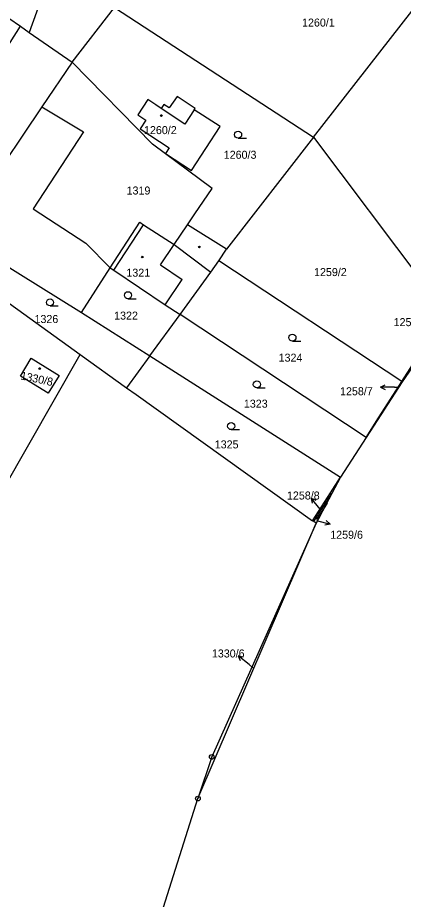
# Model space of a CAD drawing. Extents: x -562167 to -556918, y -1077891 to -1070763.
# Drawn here: x -559393.6 to -559311.5, y -1075374.3 to -1075187.1 of the extents above; entities that cross this region are included whole.
import ezdxf

# ---------------------------------------------------------------- set-up
doc = ezdxf.new("R2010")
doc.units = 0
for name, color, linetype in [('Hranice parcel', 7, 'Continuous'), ('Parcelní čísla', 7, 'Continuous'), ('Pop  PČ popisy', 7, 'Continuous'), ('Vnitřní kresba', 7, 'Continuous'), ('Značky bodu BP', 7, 'Continuous'), ('Značky budov', 7, 'Continuous'), ('Značky kultur', 7, 'Continuous')]:
    doc.layers.add(name, color=color, linetype=linetype)

msp = doc.modelspace()

# ---------------------------------------------------------------- linework, layer by layer
at = {"layer": 'Hranice parcel'}
for p, q in [((-559330.62, -1075212.51), (-559299.29, -1075172.26)), ((-559381.97, -1075196.57), (-559372.98, -1075184.94)), ((-559372.98, -1075184.94), (-559330.62, -1075212.51)), ((-559400.23, -1075200.39), (-559392.96, -1075188.93)), ((-559392.96, -1075188.93), (-559391.07, -1075190.24)), ((-559391.07, -1075190.24), (-559381.97, -1075196.57)), ((-559381.97, -1075196.57), (-559388.43, -1075206)), ((-559330.62, -1075212.51), (-559349.11, -1075236.26)), ((-559330.62, -1075212.51), (-559302.59, -1075249.77)), ((-559349.11, -1075236.26), (-559357.41, -1075231.09)), ((-559406.7, -1075233.15), (-559379.97, -1075249.71)), ((-559350.8, -1075238.73), (-559349.11, -1075236.26)), ((-559311.89, -1075264.37), (-559350.8, -1075238.73)), ((-559379.97, -1075249.71), (-559373.9, -1075240.2)), ((-559401.09, -1075243.61), (-559380.23, -1075258.6)), ((-559379.97, -1075249.71), (-559365.44, -1075258.92)), ((-559365.44, -1075258.92), (-559359.01, -1075250.13)), ((-559319.45, -1075276.25), (-559359.01, -1075250.13)), ((-559311.89, -1075264.37), (-559302.59, -1075249.77)), ((-559380.23, -1075258.6), (-559370.38, -1075265.68)), ((-559365.44, -1075258.92), (-559370.38, -1075265.68)), ((-559365.44, -1075258.92), (-559324.89, -1075284.64)), ((-559308.96, -1075260.31), (-559311.78, -1075264.44)), ((-559311.78, -1075264.44), (-559319.45, -1075276.25)), ((-559311.78, -1075264.44), (-559311.89, -1075264.37)), ((-559319.45, -1075276.25), (-559324.89, -1075284.64)), ((-559324.89, -1075284.64), (-559326.75, -1075288.14)), ((-559330.56, -1075294.11), (-559326.75, -1075288.14)), ((-559326.75, -1075288.14), (-559330.09, -1075294.45)), ((-559355.23, -1075352.92), (-559330.09, -1075294.45)), ((-559330.56, -1075294.11), (-559330.83, -1075293.92)), ((-559330.09, -1075294.45), (-559330.56, -1075294.11)), ((-559371.02, -1075402.87), (-559355.23, -1075352.92))]:
    msp.add_line(p, q, dxfattribs=at)
for points in [[(-559377.55, -1075169.63), (-559388.58, -1075183.29), (-559391.07, -1075190.24)], [(-559419.95, -1075215.68), (-559406.69, -1075200.45), (-559395.42, -1075187.22), (-559392.96, -1075188.93)], [(-559357.41, -1075231.09), (-559355.84, -1075228.76), (-559352.22, -1075223.37), (-559364.85, -1075213.98), (-559381.97, -1075196.57)], [(-559362.47, -1075205.54), (-559363.04, -1075206.39), (-559364.2, -1075205.63), (-559365.87, -1075204.51), (-559368.01, -1075207.72), (-559366.31, -1075208.86), (-559367.51, -1075210.69), (-559361.36, -1075214.71), (-559362.13, -1075215.96), (-559356.59, -1075219.52), (-559350.5, -1075210.24), (-559355.98, -1075206.67), (-559355.81, -1075206.41), (-559359.61, -1075203.85), (-559361.34, -1075206.28), (-559362.47, -1075205.54)], [(-559388.43, -1075206), (-559400.45, -1075223.86), (-559406.7, -1075233.15)], [(-559388.43, -1075206), (-559379.51, -1075211.31), (-559390.21, -1075227.72), (-559379.04, -1075235), (-559373.9, -1075240.2)], [(-559373.9, -1075240.2), (-559367.59, -1075230.54), (-559366.76, -1075231.08), (-559360.28, -1075235.26), (-559357.41, -1075231.09)], [(-559359.01, -1075250.13), (-559352.45, -1075241.14), (-559350.8, -1075238.73)], [(-559373.9, -1075240.2), (-559373.1, -1075240.71), (-559362.17, -1075248.04), (-559359.01, -1075250.13)], [(-559436.03, -1075281.55), (-559407.6, -1075306.39), (-559380.23, -1075258.6)], [(-559392.97, -1075263.2), (-559390.67, -1075259.4), (-559384.73, -1075263.06), (-559387.05, -1075266.86), (-559392.97, -1075263.2)], [(-559319.45, -1075276.25), (-559317.32, -1075272.88), (-559311.89, -1075264.37)], [(-559370.38, -1075265.68), (-559368.38, -1075267.11), (-559330.83, -1075293.92)], [(-559330.83, -1075293.92), (-559327.03, -1075288.02), (-559324.89, -1075284.64)], [(-559330.09, -1075294.45), (-559352.29, -1075344.07), (-559355.23, -1075352.92)]]:
    msp.add_lwpolyline(points, dxfattribs=at)
at = {"layer": 'Pop  PČ popisy'}
for p, q in [((-559316.42, -1075265.57), (-559315.42, -1075265.07)), ((-559313.42, -1075265.57), (-559316.42, -1075265.57)), ((-559316.42, -1075265.57), (-559315.42, -1075266.07)), ((-559313.42, -1075265.57), (-559312.58, -1075265.57)), ((-559329.23, -1075291.43), (-559331.16, -1075289.13)), ((-559331.16, -1075289.13), (-559330.13, -1075289.58)), ((-559331.16, -1075289.13), (-559330.9, -1075290.22)), ((-559329.13, -1075291.55), (-559329.23, -1075291.43)), ((-559330.01, -1075293.86), (-559327.11, -1075294.64)), ((-559327.11, -1075294.64), (-559328.21, -1075294.86)), ((-559327.11, -1075294.64), (-559327.95, -1075293.89)), ((-559344.35, -1075324.47), (-559346.68, -1075322.58)), ((-559346.68, -1075322.58), (-559345.59, -1075322.82)), ((-559346.68, -1075322.58), (-559346.22, -1075323.6)), ((-559343.53, -1075325.15), (-559344.35, -1075324.47))]:
    msp.add_line(p, q, dxfattribs=at)
at = {"layer": 'Vnitřní kresba'}
for p, q in [((-559358, -1075209.69), (-559363.04, -1075206.39)), ((-559355.98, -1075206.67), (-559358, -1075209.69)), ((-559373.1, -1075240.71), (-559366.76, -1075231.08)), ((-559363.19, -1075239.6), (-559360.28, -1075235.26)), ((-559360.28, -1075235.26), (-559352.45, -1075241.14)), ((-559363.19, -1075239.6), (-559358.58, -1075242.69)), ((-559362.17, -1075248.04), (-559358.58, -1075242.69))]:
    msp.add_line(p, q, dxfattribs=at)
at = {"layer": 'Značky bodu BP'}
for centre, radius in [((-559352.29, -1075344.07), 0.5), ((-559352.29, -1075344.07), 0.0303), ((-559355.23, -1075352.92), 0.5), ((-559355.23, -1075352.92), 0.0303)]:
    msp.add_circle(centre, radius, dxfattribs=at)
at = {"layer": 'Značky budov'}
for centre in [(-559362.98, -1075207.88), (-559354.9, -1075235.78), (-559367.04, -1075237.92), (-559388.85, -1075261.6)]:
    msp.add_circle(centre, 0.175, dxfattribs=at)
at = {"layer": 'Značky kultur'}
for p, q in [((-559346.67, -1075212.69), (-559344.92, -1075212.69)), ((-559386.65, -1075248.31), (-559384.9, -1075248.31)), ((-559370.09, -1075246.78), (-559368.34, -1075246.78)), ((-559335.12, -1075255.78), (-559333.37, -1075255.78)), ((-559342.69, -1075265.72), (-559340.94, -1075265.72)), ((-559348.15, -1075274.57), (-559346.4, -1075274.57)), ((-559327.75, -1075290.2), (-559329.94, -1075293.57)), ((-559329.94, -1075293.57), (-559329.86, -1075292.84)), ((-559329.94, -1075293.57), (-559329.3, -1075293.21))]:
    msp.add_line(p, q, dxfattribs=at)
for centre in [(-559346.67, -1075211.94), (-559370.09, -1075246.03), (-559386.65, -1075247.56), (-559335.12, -1075255.03), (-559342.69, -1075264.97), (-559348.15, -1075273.82)]:
    msp.add_circle(centre, 0.75, dxfattribs=at)

# ---------------------------------------------------------------- texts
at = {"layer": 'Parcelní čísla'}
for s, p in [('1260/1', (-559333.08, -1075188.99)), ('1260/2', (-559366.68, -1075211.83)), ('1260/3', (-559349.73, -1075217.06)), ('1319', (-559370.38, -1075224.65)), ('1321', (-559370.43, -1075242.1)), ('1259/2', (-559330.53, -1075241.97)), ('1322', (-559373.03, -1075251.21)), ('1326', (-559389.96, -1075251.94)), ('1258/6', (-559313.61, -1075252.6)), ('1324', (-559338.06, -1075260.14)), ('1258/7', (-559325, -1075267.27)), ('1323', (-559345.45, -1075269.91)), ('1325', (-559351.64, -1075278.56)), ('1258/8', (-559336.29, -1075289.41)), ('1259/6', (-559327.09, -1075297.74)), ('1330/6', (-559352.25, -1075322.95))]:
    msp.add_text(s, height=1.7, dxfattribs=at).set_placement(p)
msp.add_text('1330/8', height=1.7, rotation=348, dxfattribs=at).set_placement((-559393.04, -1075263.88))

doc.saveas('drawing.dxf')
